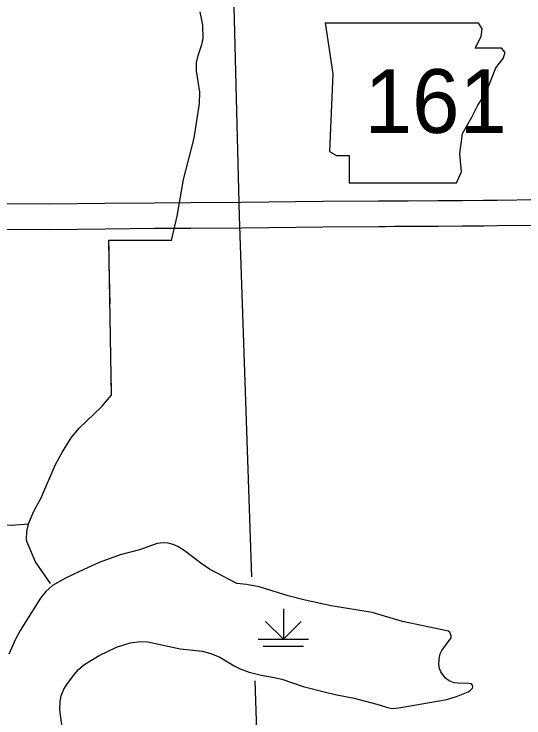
# Model space of a CAD drawing. Extents: x -19 to 366, y -4 to 359.
# Drawn here: x 166.954 to 167.913, y 176.108 to 177.432 of the extents above; entities that cross this region are included whole.
import ezdxf

# ---------------------------------------------------------------- set-up
doc = ezdxf.new("R2010")
doc.units = 0
for name, color, linetype in [('Level 10', 7, 'Continuous'), ('Level 21', 7, 'Continuous'), ('Level 35', 7, 'Continuous'), ('Level 43', 7, 'Continuous'), ('Level 44', 7, 'Continuous'), ('Level 47', 7, 'Continuous'), ('Level 5', 7, 'Continuous'), ('Level 60', 7, 'Continuous')]:
    doc.layers.add(name, color=color, linetype=linetype)

msp = doc.modelspace()

# ---------------------------------------------------------------- linework, layer by layer
at = {"layer": 'Level 10'}
msp.add_line((167.7511, 177.0803), (167.7511, 177.0803), dxfattribs=at)
for points in [[(168.1094, 177.0853), (168.0912, 177.085), (168.0247, 177.0836), (167.9373, 177.0824), (167.8621, 177.0813), (167.8365, 177.081), (167.7964, 177.0805), (167.7511, 177.0803)], [(167.7511, 177.0803), (167.6948, 177.0801), (167.6876, 177.0801), (167.6698, 177.08), (167.6511, 177.0799), (167.6395, 177.0797), (167.5342, 177.0791), (167.3821, 177.0771), (167.2859, 177.0767), (167.218, 177.0761), (167.1246, 177.0752), (167.0212, 177.0742), (166.9029, 177.0746), (166.8919, 177.0745)], [(166.8925, 177.0272), (166.9031, 177.0273), (167.0213, 177.0268), (167.125, 177.0278), (167.2184, 177.0288), (167.2862, 177.0293), (167.3825, 177.0297), (167.5346, 177.0317), (167.6399, 177.0324), (167.6516, 177.0325), (167.6701, 177.0326), (167.6878, 177.0327), (167.695, 177.0327), (167.7513, 177.033)], [(167.7513, 177.033), (167.7968, 177.0332), (167.8371, 177.0336), (167.8627, 177.0339), (167.938, 177.035), (168.0255, 177.0362), (168.0921, 177.0376), (168.1103, 177.038)]]:
    msp.add_lwpolyline(points, dxfattribs=at)
at = {"layer": 'Level 21'}
for p, q in [((167.5392, 177.4155), (167.5536, 177.3193)), ((167.834, 177.4042), (167.8273, 177.4153)), ((167.8324, 177.3898), (167.834, 177.4042)), ((167.8212, 177.3674), (167.8324, 177.3898)), ((167.8708, 177.3674), (167.8212, 177.3674)), ((167.8772, 177.3594), (167.8708, 177.3674)), ((167.874, 177.3482), (167.8772, 177.3594)), ((167.8596, 177.3306), (167.874, 177.3482)), ((167.8516, 177.3097), (167.8596, 177.3306)), ((167.5536, 177.3193), (167.5472, 177.1735)), ((167.842, 177.2841), (167.8516, 177.3097)), ((167.826, 177.2601), (167.842, 177.2841)), ((167.8148, 177.2376), (167.826, 177.2601)), ((167.7971, 177.2072), (167.8148, 177.2376)), ((167.7923, 177.1687), (167.7971, 177.2072)), ((167.5472, 177.1735), (167.56, 177.1655)), ((167.56, 177.1655), (167.5841, 177.1655)), ((167.5841, 177.1655), (167.5841, 177.1143)), ((167.7955, 177.1351), (167.7923, 177.1687)), ((167.7859, 177.1143), (167.7955, 177.1351)), ((167.5841, 177.1143), (167.7859, 177.1143))]:
    msp.add_line(p, q, dxfattribs=at)
msp.add_lwpolyline([(167.5392, 177.4155), (167.8273, 177.4153)], dxfattribs=at)
at = {"layer": 'Level 35'}
for points in [[(167.2499, 177.006), (167.2609, 177.0517), (167.2727, 177.1206), (167.2925, 177.1981), (167.3028, 177.2637), (167.303, 177.2849), (167.2969, 177.3251), (167.2971, 177.3407), (167.3003, 177.3535), (167.3073, 177.3747), (167.3093, 177.3856), (167.3086, 177.411), (167.3039, 177.4362)], [(167.0222, 176.361), (166.9944, 176.4018), (166.9781, 176.4396), (166.9774, 176.444), (166.9781, 176.458), (166.9813, 176.4731), (166.9909, 176.4967), (167.004, 176.5209), (167.0313, 176.5833), (167.0448, 176.6085), (167.0613, 176.6344), (167.0765, 176.6528), (167.119, 176.6935), (167.1365, 176.7145)], [(166.5125, 176.2396), (166.5159, 176.2462), (166.5171, 176.2505), (166.5284, 176.2785), (166.5364, 176.2902), (166.5701, 176.3241), (166.5875, 176.339), (166.615, 176.357), (166.6735, 176.3909), (166.7296, 176.4292), (166.762, 176.4457), (166.7948, 176.4597), (166.8058, 176.4623), (166.8312, 176.462), (166.8463, 176.464), (166.8583, 176.4668), (166.8664, 176.4699), (166.8829, 176.4734), (166.9487, 176.4703), (166.9809, 176.4731)]]:
    msp.add_lwpolyline(points, dxfattribs=at)
at = {"layer": 'Level 43'}
for points in [[(167.2499, 177.006), (167.1317, 177.0058), (167.1365, 176.7145)], [(167.1874, 177.0059), (167.1317, 177.0058), (167.132, 176.9865)], [(167.2499, 177.006), (167.2124, 177.006)], [(167.1324, 176.9615), (167.1337, 176.8865)], [(167.1341, 176.8615), (167.1353, 176.7865)], [(167.1357, 176.7615), (167.1365, 176.7145)]]:
    msp.add_lwpolyline(points, dxfattribs=at)
at = {"layer": 'Level 44'}
for p, q in [((167.4605, 176.3128), (167.4605, 176.256)), ((167.4605, 176.256), (167.427, 176.2895)), ((167.4605, 176.256), (167.4939, 176.2895)), ((167.4131, 176.256), (167.5078, 176.256)), ((167.4226, 176.2431), (167.4983, 176.2431))]:
    msp.add_line(p, q, dxfattribs=at)
at = {"layer": 'Level 47'}
for points in [[(167.5448, 176.155), (167.5608, 176.1513), (167.5933, 176.1453), (167.6358, 176.1336), (167.6587, 176.1269), (167.6657, 176.1259), (167.6772, 176.1267), (167.7676, 176.1428), (167.7862, 176.1479), (167.8079, 176.1567), (167.8116, 176.1592), (167.8158, 176.1639), (167.8169, 176.1664), (167.8163, 176.1694), (167.8139, 176.1718), (167.8092, 176.1728), (167.7885, 176.173), (167.7815, 176.1741), (167.7721, 176.1777), (167.7654, 176.1824), (167.7565, 176.1949), (167.7541, 176.2009), (167.7528, 176.2078), (167.7532, 176.2185), (167.7554, 176.2282), (167.7585, 176.2347), (167.7723, 176.2533), (167.7758, 176.2587), (167.7759, 176.2625), (167.7732, 176.2691), (167.7711, 176.2709), (167.6845, 176.289), (167.6271, 176.3061), (167.5505, 176.3186), (167.5016, 176.3293), (167.4692, 176.3373), (167.4148, 176.3542), (167.391, 176.3589), (167.373, 176.3606), (167.3212, 176.3878), (167.3054, 176.3987), (167.2737, 176.4231), (167.2616, 176.4303), (167.2529, 176.4339), (167.2436, 176.4363), (167.2341, 176.4371), (167.223, 176.4359), (167.19, 176.4239), (167.1532, 176.4146), (167.1137, 176.4004), (167.0769, 176.3836), (167.0509, 176.3709), (167.0259, 176.3568)], [(167.0259, 176.3568), (167.0138, 176.3458), (167.0037, 176.3332), (166.9651, 176.2726), (166.9564, 176.2559), (166.9443, 176.2278)], [(167.0504, 176.0442), (167.0399, 176.1234), (167.0404, 176.1391), (167.0426, 176.1496), (167.0476, 176.1617), (167.0528, 176.171), (167.0674, 176.1903), (167.0749, 176.1987), (167.0849, 176.2075), (167.1137, 176.2256), (167.1462, 176.2407), (167.1725, 176.2494), (167.1919, 176.2515), (167.2057, 176.2509), (167.2665, 176.238), (167.3082, 176.2333), (167.3238, 176.2292), (167.3407, 176.2219), (167.3676, 176.2059), (167.3791, 176.2002), (167.3961, 176.194), (167.4188, 176.1882), (167.4401, 176.1847), (167.4576, 176.1806), (167.4975, 176.1673), (167.5448, 176.155)]]:
    msp.add_lwpolyline(points, dxfattribs=at)
at = {"layer": 'Level 5'}
for points in [[(167.3515, 178.0632), (167.3774, 177.0519)], [(167.3774, 177.0519), (167.4002, 176.3733)], [(167.4068, 176.1779), (167.4112, 176.0467)]]:
    msp.add_lwpolyline(points, dxfattribs=at)
at = {"layer": 'Level 60'}
for points in [[(176.1271, 2.4436), (175.8876, 11.0613), (175.6472, 19.6792), (175.4061, 28.2972), (175.164, 36.9153), (174.9212, 45.5335), (174.6775, 54.1519), (174.433, 62.7704), (174.1876, 71.389), (173.9414, 80.0077), (173.6944, 88.6266), (173.4466, 97.2456), (173.1979, 105.8647), (172.9484, 114.484), (172.6981, 123.1034), (172.447, 131.7229), (172.195, 140.3425), (171.9422, 148.9623), (171.6886, 157.5822), (171.4342, 166.2022), (171.179, 174.8224), (170.9229, 183.4427), (170.666, 192.0631), (170.4084, 200.6837), (170.1499, 209.3044), (169.8906, 217.9252), (169.6305, 226.5461), (169.3695, 235.1672), (169.1078, 243.7884), (168.8453, 252.4098), (168.5819, 261.0312), (168.3178, 269.6528), (168.0528, 278.2746), (167.7871, 286.8964), (167.5205, 295.5185), (167.2532, 304.1406), (166.985, 312.7629), (166.7161, 321.3853), (166.4463, 330.0078), (166.1758, 338.6305), (165.9044, 347.2533)], [(168.7902, 2.2442), (168.5607, 10.8615), (168.3304, 19.479), (168.0993, 28.0965), (167.8673, 36.7142), (167.6346, 45.3321), (167.4011, 53.95), (167.1668, 62.5681), (166.9316, 71.1863), (166.6957, 79.8047), (166.459, 88.4232), (166.2215, 97.0418), (165.9832, 105.6605), (165.7441, 114.2794), (165.5043, 122.8984), (165.2636, 131.5176), (165.0221, 140.1368), (164.7799, 148.7563), (164.5369, 157.3758), (164.2931, 165.9955), (164.0485, 174.6153), (163.8031, 183.2352), (163.5569, 191.8553), (163.31, 200.4755), (163.0623, 209.0959), (162.8138, 217.7164), (162.5645, 226.337), (162.3145, 234.9577), (162.0637, 243.5786), (161.8121, 252.1997), (161.5597, 260.8208), (161.3066, 269.4421), (161.0527, 278.0636), (160.798, 286.6851), (160.5426, 295.3068), (160.2864, 303.9287), (160.0294, 312.5507), (159.7717, 321.1728), (159.5132, 329.7951), (159.2539, 338.4175), (158.9939, 347.04)], [(0, 172.2839), (7.1335, 172.2883), (14.267, 172.3015), (21.4005, 172.3236), (28.5339, 172.3544), (35.6673, 172.3941), (42.8006, 172.4426), (49.9339, 172.4999), (57.0671, 172.566), (64.2002, 172.6409), (71.3332, 172.7246), (78.4661, 172.8172), (85.5989, 172.9186), (92.7315, 173.0287), (99.8641, 173.1477), (106.9964, 173.2755), (114.1286, 173.4122), (121.2606, 173.5576), (128.3925, 173.7119), (135.5241, 173.8749), (142.6555, 174.0468), (149.7867, 174.2275), (156.9177, 174.417), (164.0485, 174.6153), (171.179, 174.8224), (178.3092, 175.0383), (185.4392, 175.2631), (192.5688, 175.4966), (199.6982, 175.739), (206.8273, 175.9902), (213.9561, 176.2502), (221.0845, 176.5189), (228.2126, 176.7965), (235.3404, 177.083), (242.4677, 177.3782), (249.5948, 177.6822), (256.7214, 177.995), (263.8476, 178.3167), (270.9735, 178.6471), (278.0989, 178.9863), (285.2239, 179.3344), (292.3485, 179.6912), (299.4726, 180.0569), (306.5963, 180.4314), (313.7195, 180.8146), (320.8422, 181.2067), (327.9644, 181.6076), (335.0862, 182.0172), (342.2074, 182.4357)]]:
    msp.add_spline(points, degree=3, dxfattribs=at)

# ---------------------------------------------------------------- texts
at = {"layer": 'Level 21'}
msp.add_text('161', height=0.12, dxfattribs=at).set_placement((167.6131, 177.2081))

doc.saveas('drawing.dxf')
